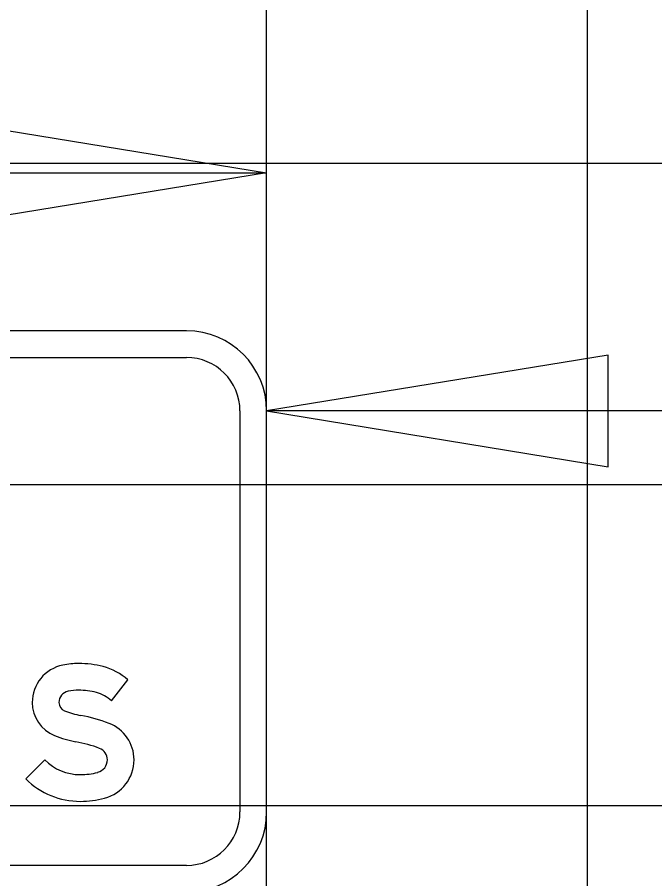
# Model space of a CAD drawing. Extents: x 1797809 to 2198143, y 249608 to 1237864.
# Drawn here: x 2195083.31 to 2195087.28, y 1237182.65 to 1237188.02 of the extents above; entities that cross this region are included whole.
import ezdxf

# ---------------------------------------------------------------- set-up
doc = ezdxf.new("R2010")
doc.units = 0
for name, color, linetype in [('GSBWFILL', 7, 'Continuous'), ('GSCOLORFILL', 7, 'Continuous'), ('GSDIMS', 7, 'Continuous'), ('GSOUTLINE', 7, 'Continuous'), ('GSSHT', 7, 'Continuous'), ('Level 61', 7, 'Continuous')]:
    doc.layers.add(name, color=color, linetype=linetype)

msp = doc.modelspace()

# ---------------------------------------------------------------- linework, layer by layer
at = {"layer": 'GSBWFILL'}
for points in [[(2195083.8924, 1237183.7576), (2195083.9954, 1237183.889)], [(2195083.4768, 1237183.3895), (2195083.3596, 1237183.2713)]]:
    msp.add_lwpolyline(points, dxfattribs=at)
for centre, major_axis, start_param, end_param in [((2195083.6884, 1237183.5001), (0, 0.4904), 0, 0.202758), ((2195083.6884, 1237183.3891), (0, 0.6014), 6.026234, 6.283185), ((2195083.6377, 1237183.7469), (0, 0.2385), 0.202758, 1.570796), ((2195083.7442, 1237183.6015), (0, 0.3818), 5.565152, 6.026234), ((2195083.6884, 1237183.5001), (0, 0.3239), 0, 0.202758), ((2195083.6884, 1237183.3891), (0, 0.4349), 6.026234, 6.283185), ((2195083.6377, 1237183.7469), (0, 0.072), 0.202758, 1.570796), ((2195083.7442, 1237183.6015), (0, 0.2153), 5.523837, 6.026234), ((2195083.6201, 1237183.7469), (0, 0.2209), 1.570796, 2.761249), ((2195083.6201, 1237183.7469), (0, 0.0544), 1.570796, 2.761249), ((2195083.8016, 1237184.2007), (0, 0.5432), 2.761249, 2.95744), ((2195083.5165, 1237182.6703), (0, 1.0135), 5.918637, 6.099033), ((2195083.7914, 1237183.3906), (0, 0.2425), 4.712389, 5.918637), ((2195083.8016, 1237184.2007), (0, 0.7097), 2.761249, 2.95744), ((2195083.5165, 1237182.6703), (0, 0.847), 5.918637, 6.099033), ((2195083.7914, 1237183.3906), (0, 0.076), 4.712389, 5.918637), ((2195083.7866, 1237183.3906), (0, 0.0808), 3.401517, 4.712389), ((2195083.7866, 1237183.3906), (0, 0.2473), 3.401517, 4.712389), ((2195083.6985, 1237183.6132), (0, 0.315), 2.360607, 3.141593), ((2195083.6985, 1237183.7217), (0, 0.4235), 3.141593, 3.401517), ((2195083.6985, 1237183.6132), (0, 0.4815), 2.360607, 3.141593), ((2195083.6985, 1237183.7217), (0, 0.59), 3.141593, 3.401517)]:
    msp.add_ellipse(centre, major_axis=major_axis, ratio=0.999998, start_param=start_param, end_param=end_param, dxfattribs=at)
at = {"layer": 'GSCOLORFILL'}
for p, q in [((2195084.3608, 1237186.0628), (2195068.8763, 1237186.0628)), ((2195068.8763, 1237185.8963), (2195084.3608, 1237185.8963)), ((2195084.6938, 1237185.5633), (2195084.6938, 1237183.0658)), ((2195084.8603, 1237183.0658), (2195084.8603, 1237185.5633)), ((2195084.3608, 1237182.7328), (2195068.878, 1237182.7328))]:
    msp.add_line(p, q, dxfattribs=at)
for points in [[(2195083.8924, 1237183.7576), (2195083.9954, 1237183.889)], [(2195083.4768, 1237183.3895), (2195083.3596, 1237183.2713)]]:
    msp.add_lwpolyline(points, dxfattribs=at)
for centre, radius, start, end in [((2195084.3608, 1237185.5633), 0.4995, 0, 90), ((2195084.3608, 1237185.5633), 0.333, 0, 90), ((2195084.3608, 1237183.0658), 0.4995, 270, 0), ((2195084.3608, 1237183.0658), 0.333, 270, 0)]:
    msp.add_arc(centre, radius, start, end, dxfattribs=at)
for centre, major_axis, start_param, end_param in [((2195083.6884, 1237183.5001), (0, 0.4904), 0, 0.202758), ((2195083.6884, 1237183.3891), (0, 0.6014), 6.026234, 6.283185), ((2195083.6377, 1237183.7469), (0, 0.2385), 0.202758, 1.570796), ((2195083.7442, 1237183.6015), (0, 0.3818), 5.565152, 6.026234), ((2195083.6884, 1237183.5001), (0, 0.3239), 0, 0.202758), ((2195083.6884, 1237183.3891), (0, 0.4349), 6.026234, 6.283185), ((2195083.6377, 1237183.7469), (0, 0.072), 0.202758, 1.570796), ((2195083.7442, 1237183.6015), (0, 0.2153), 5.523837, 6.026234), ((2195083.6201, 1237183.7469), (0, 0.2209), 1.570796, 2.761249), ((2195083.6201, 1237183.7469), (0, 0.0544), 1.570796, 2.761249), ((2195083.8016, 1237184.2007), (0, 0.5432), 2.761249, 2.95744), ((2195083.5165, 1237182.6703), (0, 1.0135), 5.918637, 6.099033), ((2195083.7914, 1237183.3906), (0, 0.2425), 4.712389, 5.918637), ((2195083.8016, 1237184.2007), (0, 0.7097), 2.761249, 2.95744), ((2195083.5165, 1237182.6703), (0, 0.847), 5.918637, 6.099033), ((2195083.7914, 1237183.3906), (0, 0.076), 4.712389, 5.918637), ((2195083.7866, 1237183.3906), (0, 0.0808), 3.401517, 4.712389), ((2195083.7866, 1237183.3906), (0, 0.2473), 3.401517, 4.712389), ((2195083.6985, 1237183.6132), (0, 0.315), 2.360607, 3.141593), ((2195083.6985, 1237183.7217), (0, 0.4235), 3.141593, 3.401517), ((2195083.6985, 1237183.6132), (0, 0.4815), 2.360607, 3.141593), ((2195083.6985, 1237183.7217), (0, 0.59), 3.141593, 3.401517)]:
    msp.add_ellipse(centre, major_axis=major_axis, ratio=0.999998, start_param=start_param, end_param=end_param, dxfattribs=at)
at = {"layer": 'GSDIMS'}
for p, q in [((2195084.8603, 1237186.0628), (2195084.8603, 1237187.8041)), ((2195068.3851, 1237187.0463), (2195084.8603, 1237187.0463))]:
    msp.add_line(p, q, dxfattribs=at)
for points in [[(2195084.8603, 1237187.0463), (2195082.7319, 1237186.6992), (2195082.7319, 1237187.3935)], [(2195084.8603, 1237185.5633), (2195086.9887, 1237185.2161), (2195086.9887, 1237185.9105)]]:
    msp.add_lwpolyline(points, close=True, dxfattribs=at)
at = {"layer": 'GSOUTLINE'}
for points in [[(2195083.8924, 1237183.7576), (2195083.9954, 1237183.889)], [(2195083.4768, 1237183.3895), (2195083.3596, 1237183.2713)]]:
    msp.add_lwpolyline(points, dxfattribs=at)
for centre, major_axis, start_param, end_param in [((2195083.6884, 1237183.5001), (0, 0.4904), 0, 0.202758), ((2195083.6884, 1237183.3891), (0, 0.6014), 6.026234, 6.283185), ((2195083.6377, 1237183.7469), (0, 0.2385), 0.202758, 1.570796), ((2195083.7442, 1237183.6015), (0, 0.3818), 5.565152, 6.026234), ((2195083.6884, 1237183.5001), (0, 0.3239), 0, 0.202758), ((2195083.6884, 1237183.3891), (0, 0.4349), 6.026234, 6.283185), ((2195083.6377, 1237183.7469), (0, 0.072), 0.202758, 1.570796), ((2195083.7442, 1237183.6015), (0, 0.2153), 5.523837, 6.026234), ((2195083.6201, 1237183.7469), (0, 0.2209), 1.570796, 2.761249), ((2195083.6201, 1237183.7469), (0, 0.0544), 1.570796, 2.761249), ((2195083.8016, 1237184.2007), (0, 0.5432), 2.761249, 2.95744), ((2195083.5165, 1237182.6703), (0, 1.0135), 5.918637, 6.099033), ((2195083.7914, 1237183.3906), (0, 0.2425), 4.712389, 5.918637), ((2195083.8016, 1237184.2007), (0, 0.7097), 2.761249, 2.95744), ((2195083.5165, 1237182.6703), (0, 0.847), 5.918637, 6.099033), ((2195083.7914, 1237183.3906), (0, 0.076), 4.712389, 5.918637), ((2195083.7866, 1237183.3906), (0, 0.0808), 3.401517, 4.712389), ((2195083.7866, 1237183.3906), (0, 0.2473), 3.401517, 4.712389), ((2195083.6985, 1237183.6132), (0, 0.315), 2.360607, 3.141593), ((2195083.6985, 1237183.7217), (0, 0.4235), 3.141593, 3.401517), ((2195083.6985, 1237183.6132), (0, 0.4815), 2.360607, 3.141593), ((2195083.6985, 1237183.7217), (0, 0.59), 3.141593, 3.401517)]:
    msp.add_ellipse(centre, major_axis=major_axis, ratio=0.999998, start_param=start_param, end_param=end_param, dxfattribs=at)
at = {"layer": 'GSSHT'}
for p, q in [((2195084.8603, 1237163.1062), (2195084.8603, 1237223.1062)), ((2195086.8603, 1237163.1062), (2195086.8603, 1237223.1062)), ((2195042.8603, 1237187.1062), (2195172.8603, 1237187.1062)), ((2195042.8603, 1237185.1062), (2195172.8603, 1237185.1062)), ((2195042.8603, 1237183.1062), (2195172.8603, 1237183.1062))]:
    msp.add_line(p, q, dxfattribs=at)
at = {"layer": 'Level 61'}
msp.add_line((2195096.8603, 1237185.5633), (2195084.8603, 1237185.5633), dxfattribs=at)

doc.saveas('drawing.dxf')
